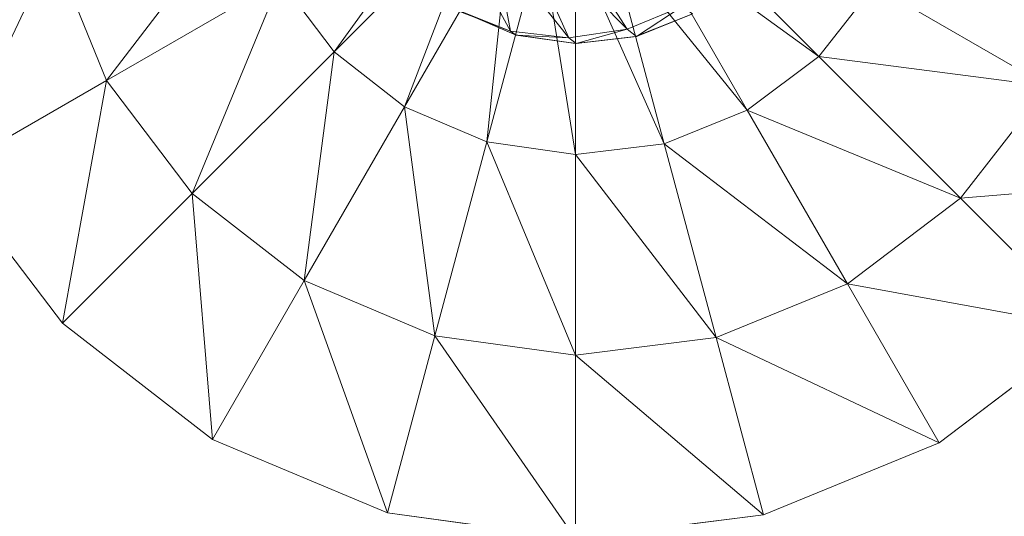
# Model space of a CAD drawing. Header units: inches. Extents: x 813 to 1305, y 19 to 194.
# Tile 644 of 656: x 1226.232 to 1228.097, y 139.992 to 140.933. Entities that reach past the tile are written whole.
import ezdxf

# ---------------------------------------------------------------- set-up
doc = ezdxf.new("R2010")
doc.units = ezdxf.units.IN
doc.header["$MEASUREMENT"] = 0
for name, color, linetype, true_color in [('CET color Grey80', 7, 'Continuous', 0xcbcdcc), ('CET color Grey98', 7, 'Continuous', 0xfafafa), ('CET color NavajoWhite4', 7, 'Continuous', 0x81775f)]:
    doc.layers.add(name, color=color, linetype=linetype, true_color=true_color)
doc.layers.add('CET Default', color=7, linetype='Continuous')

# ---------------------------------------------------------------- blocks, each defined once
blk = doc.blocks.new('*C253')
at = {"layer": 'CET color Grey80', "linetype": 'Continuous', "lineweight": 0}
for points in [[(50.0612, 27.5224, 0.3159), (49.8874, 27.2214, 0.515), (50.0997, 27.0565, 0.515), (50.0612, 27.5224, 0.3159)], [(50.0612, 27.5224, 0.3159), (50.0997, 27.0565, 0.515), (50.3454, 27.3023, 0.3159), (50.0612, 27.5224, 0.3159)], [(49.6398, 27.3258, 0.515), (49.6974, 26.8924, 0.6417), (49.8874, 27.2214, 0.515), (49.6398, 27.3258, 0.515)], [(50.3454, 27.3023, 0.3159), (50.0997, 27.0565, 0.515), (50.262, 26.8423, 0.515), (50.3454, 27.3023, 0.3159)], [(50.3454, 27.3023, 0.3159), (50.262, 26.8423, 0.515), (50.5629, 27.0161, 0.3159), (50.3454, 27.3023, 0.3159)], [(49.8874, 27.2214, 0.515), (49.6974, 26.8924, 0.6417), (49.831, 26.7878, 0.6417), (49.8874, 27.2214, 0.515)], [(49.8874, 27.2214, 0.515), (49.831, 26.7878, 0.6417), (50.0997, 27.0565, 0.515), (49.8874, 27.2214, 0.515)], [(50.0997, 27.0565, 0.515), (49.831, 26.7878, 0.6417), (49.9329, 26.6523, 0.6417), (50.0997, 27.0565, 0.515)], [(50.0997, 27.0565, 0.515), (49.9329, 26.6523, 0.6417), (50.262, 26.8423, 0.515), (50.0997, 27.0565, 0.515)], [(50.5629, 27.0161, 0.3159), (50.262, 26.8423, 0.515), (50.3633, 26.5934, 0.515), (50.5629, 27.0161, 0.3159)], [(50.5629, 27.0161, 0.3159), (50.3633, 26.5934, 0.515), (50.699, 26.6833, 0.3159), (50.5629, 27.0161, 0.3159)], [(49.6974, 26.8924, 0.6417), (49.5499, 26.5068, 0.6909), (49.831, 26.7878, 0.6417), (49.6974, 26.8924, 0.6417)], [(50.262, 26.8423, 0.515), (49.9329, 26.6523, 0.6417), (49.9963, 26.4951, 0.6417), (50.262, 26.8423, 0.515)], [(50.262, 26.8423, 0.515), (49.9963, 26.4951, 0.6417), (50.3633, 26.5934, 0.515), (50.262, 26.8423, 0.515)], [(49.831, 26.7878, 0.6417), (49.5499, 26.5068, 0.6909), (49.5886, 26.4536, 0.6909), (49.831, 26.7878, 0.6417)], [(49.831, 26.7878, 0.6417), (49.5886, 26.4536, 0.6909), (49.9329, 26.6523, 0.6417), (49.831, 26.7878, 0.6417)], [(50.699, 26.6833, 0.3159), (50.3633, 26.5934, 0.515), (50.3968, 26.3267, 0.515), (50.699, 26.6833, 0.3159)], [(50.699, 26.6833, 0.3159), (50.3968, 26.3267, 0.515), (50.7443, 26.3267, 0.3159), (50.699, 26.6833, 0.3159)], [(49.9329, 26.6523, 0.6417), (49.5886, 26.4536, 0.6909), (49.6123, 26.3922, 0.6909), (49.9329, 26.6523, 0.6417)], [(49.9329, 26.6523, 0.6417), (49.6123, 26.3922, 0.6909), (49.9963, 26.4951, 0.6417), (49.9329, 26.6523, 0.6417)], [(50.3633, 26.5934, 0.515), (49.9963, 26.4951, 0.6417), (50.0168, 26.3267, 0.6417), (50.3633, 26.5934, 0.515)], [(50.3633, 26.5934, 0.515), (50.0168, 26.3267, 0.6417), (50.3968, 26.3267, 0.515), (50.3633, 26.5934, 0.515)], [(49.7931, 26.4421, 3.6287), (49.751, 26.5473, 1.5034), (49.7503, 26.5486, 3.6287), (49.7931, 26.4421, 3.6287)], [(49.7931, 26.4421, 3.6287), (49.7934, 26.4407, 1.5034), (49.751, 26.5473, 1.5034), (49.7931, 26.4421, 3.6287)], [(49.9963, 26.4951, 0.6417), (49.6123, 26.3922, 0.6909), (49.6193, 26.3267, 0.6909), (49.9963, 26.4951, 0.6417)], [(49.9963, 26.4951, 0.6417), (49.6193, 26.3267, 0.6909), (50.0168, 26.3267, 0.6417), (49.9963, 26.4951, 0.6417)], [(49.8068, 26.3282, 3.6287), (49.7934, 26.4407, 1.5034), (49.7931, 26.4421, 3.6287), (49.8068, 26.3282, 3.6287)], [(49.8068, 26.3282, 3.6287), (49.8068, 26.3267, 1.5034), (49.7934, 26.4407, 1.5034), (49.8068, 26.3282, 3.6287)], [(50.0168, 26.3267, 0.6417), (49.6193, 26.3267, 0.6909), (49.6091, 26.2617, 0.6909), (50.0168, 26.3267, 0.6417)], [(50.0168, 26.3267, 0.6417), (49.6091, 26.2617, 0.6909), (49.993, 26.1588, 0.6417), (50.0168, 26.3267, 0.6417)], [(49.7906, 26.2146, 3.6287), (49.7902, 26.2132, 1.5034), (49.8068, 26.3267, 1.5034), (49.7906, 26.2146, 3.6287)], [(49.7906, 26.2146, 3.6287), (49.8068, 26.3267, 1.5034), (49.8068, 26.3282, 3.6287), (49.7906, 26.2146, 3.6287)], [(50.3968, 26.3267, 0.515), (50.0168, 26.3267, 0.6417), (49.993, 26.1588, 0.6417), (50.3968, 26.3267, 0.515)], [(50.3968, 26.3267, 0.515), (49.993, 26.1588, 0.6417), (50.3601, 26.0605, 0.515), (50.3968, 26.3267, 0.515)], [(50.7443, 26.3267, 0.3159), (50.3968, 26.3267, 0.515), (50.3601, 26.0605, 0.515), (50.7443, 26.3267, 0.3159)], [(50.7443, 26.3267, 0.3159), (50.3601, 26.0605, 0.515), (50.6957, 25.9705, 0.3159), (50.7443, 26.3267, 0.3159)], [(49.993, 26.1588, 0.6417), (49.6091, 26.2617, 0.6909), (49.5824, 26.2016, 0.6909), (49.993, 26.1588, 0.6417)], [(49.7455, 26.109, 3.6287), (49.7448, 26.1078, 1.5034), (49.7902, 26.2132, 1.5034), (49.7455, 26.109, 3.6287)], [(49.7455, 26.109, 3.6287), (49.7902, 26.2132, 1.5034), (49.7906, 26.2146, 3.6287), (49.7455, 26.109, 3.6287)], [(49.9266, 26.0028, 0.6417), (49.5824, 26.2016, 0.6909), (49.541, 26.1504, 0.6909), (49.9266, 26.0028, 0.6417)], [(49.993, 26.1588, 0.6417), (49.5824, 26.2016, 0.6909), (49.9266, 26.0028, 0.6417), (49.993, 26.1588, 0.6417)], [(50.3601, 26.0605, 0.515), (49.993, 26.1588, 0.6417), (49.9266, 26.0028, 0.6417), (50.3601, 26.0605, 0.515)], [(49.8221, 25.8693, 0.6417), (49.541, 26.1504, 0.6909), (49.4878, 26.1116, 0.6909), (49.8221, 25.8693, 0.6417)], [(49.9266, 26.0028, 0.6417), (49.541, 26.1504, 0.6909), (49.8221, 25.8693, 0.6417), (49.9266, 26.0028, 0.6417)], [(49.8221, 25.8693, 0.6417), (49.4878, 26.1116, 0.6909), (49.6866, 25.7674, 0.6417), (49.8221, 25.8693, 0.6417)], [(50.3601, 26.0605, 0.515), (49.9266, 26.0028, 0.6417), (50.2557, 25.8128, 0.515), (50.3601, 26.0605, 0.515)], [(50.6957, 25.9705, 0.3159), (50.3601, 26.0605, 0.515), (50.2557, 25.8128, 0.515), (50.6957, 25.9705, 0.3159)], [(50.2557, 25.8128, 0.515), (49.9266, 26.0028, 0.6417), (49.8221, 25.8693, 0.6417), (50.2557, 25.8128, 0.515)], [(50.6957, 25.9705, 0.3159), (50.2557, 25.8128, 0.515), (50.5567, 25.6391, 0.3159), (50.6957, 25.9705, 0.3159)], [(50.0908, 25.6006, 0.515), (49.8221, 25.8693, 0.6417), (49.6866, 25.7674, 0.6417), (50.0908, 25.6006, 0.515)], [(50.2557, 25.8128, 0.515), (49.8221, 25.8693, 0.6417), (50.0908, 25.6006, 0.515), (50.2557, 25.8128, 0.515)], [(50.5567, 25.6391, 0.3159), (50.2557, 25.8128, 0.515), (50.0908, 25.6006, 0.515), (50.5567, 25.6391, 0.3159)], [(49.8766, 25.4383, 0.515), (49.6866, 25.7674, 0.6417), (49.5293, 25.704, 0.6417), (49.8766, 25.4383, 0.515)], [(50.0908, 25.6006, 0.515), (49.6866, 25.7674, 0.6417), (49.8766, 25.4383, 0.515), (50.0908, 25.6006, 0.515)], [(49.8766, 25.4383, 0.515), (49.5293, 25.704, 0.6417), (49.6277, 25.337, 0.515), (49.8766, 25.4383, 0.515)], [(50.5567, 25.6391, 0.3159), (50.0908, 25.6006, 0.515), (50.3365, 25.3549, 0.3159), (50.5567, 25.6391, 0.3159)], [(50.5567, 25.6391, 0.1937), (50.5567, 25.6391, 0.3159), (50.3365, 25.3549, 0.3159), (50.5567, 25.6391, 0.1937)], [(50.5567, 25.6391, 0.1937), (50.3365, 25.3549, 0.3159), (50.3365, 25.3549, 0.1937), (50.5567, 25.6391, 0.1937)], [(50.3365, 25.3549, 0.3159), (50.0908, 25.6006, 0.515), (49.8766, 25.4383, 0.515), (50.3365, 25.3549, 0.3159)], [(50.0503, 25.1373, 0.3159), (49.8766, 25.4383, 0.515), (49.6277, 25.337, 0.515), (50.0503, 25.1373, 0.3159)], [(50.3365, 25.3549, 0.3159), (49.8766, 25.4383, 0.515), (50.0503, 25.1373, 0.3159), (50.3365, 25.3549, 0.3159)], [(50.3365, 25.3549, 0.1937), (50.3365, 25.3549, 0.3159), (50.0503, 25.1373, 0.3159), (50.3365, 25.3549, 0.1937)], [(50.3365, 25.3549, 0.1937), (50.0503, 25.1373, 0.3159), (50.0503, 25.1373, 0.1937), (50.3365, 25.3549, 0.1937)], [(50.0503, 25.1373, 0.3159), (49.6277, 25.337, 0.515), (49.7176, 25.0013, 0.3159), (50.0503, 25.1373, 0.3159)]]:
    blk.add_3dface(points, dxfattribs=at)
for points, invisible_edges in [([(50.3454, 27.3023, 0.1937), (50.3454, 27.3023, 0.3159), (50.5629, 27.0161, 0.3159), (50.3454, 27.3023, 0.1937)], 4), ([(50.3454, 27.3023, 0.1937), (50.5629, 27.0161, 0.3159), (50.5629, 27.0161, 0.1937), (50.3454, 27.3023, 0.1937)], 9), ([(50.5629, 27.0161, 0.1937), (50.5629, 27.0161, 0.3159), (50.699, 26.6833, 0.3159), (50.5629, 27.0161, 0.1937)], 4), ([(50.5629, 27.0161, 0.1937), (50.699, 26.6833, 0.3159), (50.699, 26.6833, 0.1937), (50.5629, 27.0161, 0.1937)], 9), ([(50.699, 26.6833, 0.1937), (50.699, 26.6833, 0.3159), (50.7443, 26.3267, 0.3159), (50.699, 26.6833, 0.1937)], 4), ([(50.699, 26.6833, 0.1937), (50.7443, 26.3267, 0.3159), (50.7443, 26.3267, 0.1937), (50.699, 26.6833, 0.1937)], 9), ([(49.7934, 26.4407, 1.5034), (49.5886, 26.4536, 1.5034), (49.751, 26.5473, 1.5034), (49.7934, 26.4407, 1.5034)], 11), ([(49.7934, 26.4407, 1.5034), (49.6123, 26.3922, 1.5034), (49.5886, 26.4536, 1.5034), (49.7934, 26.4407, 1.5034)], 13), ([(49.8068, 26.3267, 1.5034), (49.6123, 26.3922, 1.5034), (49.7934, 26.4407, 1.5034), (49.8068, 26.3267, 1.5034)], 11), ([(49.8068, 26.3267, 1.5034), (49.6193, 26.3267, 1.5034), (49.6123, 26.3922, 1.5034), (49.8068, 26.3267, 1.5034)], 13), ([(49.7902, 26.2132, 1.5034), (49.6091, 26.2617, 1.5034), (49.6193, 26.3267, 1.5034), (49.7902, 26.2132, 1.5034)], 13), ([(49.7902, 26.2132, 1.5034), (49.6193, 26.3267, 1.5034), (49.8068, 26.3267, 1.5034), (49.7902, 26.2132, 1.5034)], 11), ([(50.7443, 26.3267, 0.1937), (50.7443, 26.3267, 0.3159), (50.6957, 25.9705, 0.3159), (50.7443, 26.3267, 0.1937)], 4), ([(50.7443, 26.3267, 0.1937), (50.6957, 25.9705, 0.3159), (50.6957, 25.9705, 0.1937), (50.7443, 26.3267, 0.1937)], 9), ([(49.7448, 26.1078, 1.5034), (49.6091, 26.2617, 1.5034), (49.7902, 26.2132, 1.5034), (49.7448, 26.1078, 1.5034)], 11), ([(50.6957, 25.9705, 0.1937), (50.6957, 25.9705, 0.3159), (50.5567, 25.6391, 0.3159), (50.6957, 25.9705, 0.1937)], 4), ([(50.6957, 25.9705, 0.1937), (50.5567, 25.6391, 0.3159), (50.5567, 25.6391, 0.1937), (50.6957, 25.9705, 0.1937)], 9)]:
    blk.add_3dface(points, dxfattribs=dict(at, invisible_edges=invisible_edges))
at = {"layer": 'CET color Grey98', "linetype": 'Continuous', "lineweight": 0}
for points, invisible_edges in [([(0.625, 0.625, 29), (59.055, 0.625, 29), (59.055, 29.055, 29), (0.625, 0.625, 29)], 4), ([(0.625, 0.625, 29), (59.055, 29.055, 29), (0.625, 29.055, 29), (0.625, 0.625, 29)], 9)]:
    blk.add_3dface(points, dxfattribs=dict(at, invisible_edges=invisible_edges))
for points in [[(49.7364, 26.5291, 4.8377), (49.7931, 26.4421, 3.6287), (49.7503, 26.5486, 3.6287), (49.7364, 26.5291, 4.8377)], [(49.7796, 26.4249, 4.8561), (49.7364, 26.5291, 4.8377), (49.4963, 26.2427, 5.1315), (49.7796, 26.4249, 4.8561)], [(49.7364, 26.5291, 4.8377), (49.7796, 26.4249, 4.8561), (49.7931, 26.4421, 3.6287), (49.7364, 26.5291, 4.8377)], [(49.7796, 26.4249, 4.8561), (49.8068, 26.3282, 3.6287), (49.7931, 26.4421, 3.6287), (49.7796, 26.4249, 4.8561)], [(49.7796, 26.4249, 4.8561), (49.4963, 26.2427, 5.1315), (49.5587, 26.2067, 5.1044), (49.7796, 26.4249, 4.8561)], [(49.7956, 26.3142, 4.8796), (49.7796, 26.4249, 4.8561), (49.5587, 26.2067, 5.1044), (49.7956, 26.3142, 4.8796)], [(49.7796, 26.4249, 4.8561), (49.7956, 26.3142, 4.8796), (49.8068, 26.3282, 3.6287), (49.7796, 26.4249, 4.8561)], [(49.7956, 26.3142, 4.8796), (49.7906, 26.2146, 3.6287), (49.8068, 26.3282, 3.6287), (49.7956, 26.3142, 4.8796)], [(49.7956, 26.3142, 4.8796), (49.5587, 26.2067, 5.1044), (49.6171, 26.1729, 5.0673), (49.7956, 26.3142, 4.8796)], [(49.7833, 26.2039, 4.9068), (49.7956, 26.3142, 4.8796), (49.6171, 26.1729, 5.0673), (49.7833, 26.2039, 4.9068)], [(49.7956, 26.3142, 4.8796), (49.7833, 26.2039, 4.9068), (49.7906, 26.2146, 3.6287), (49.7956, 26.3142, 4.8796)], [(49.7833, 26.2039, 4.9068), (49.7455, 26.109, 3.6287), (49.7906, 26.2146, 3.6287), (49.7833, 26.2039, 4.9068)], [(49.7833, 26.2039, 4.9068), (49.6171, 26.1729, 5.0673), (49.6703, 26.1422, 5.0208), (49.7833, 26.2039, 4.9068)], [(49.7436, 26.1009, 4.9361), (49.7833, 26.2039, 4.9068), (49.6703, 26.1422, 5.0208), (49.7436, 26.1009, 4.9361)], [(49.7833, 26.2039, 4.9068), (49.7436, 26.1009, 4.9361), (49.7455, 26.109, 3.6287), (49.7833, 26.2039, 4.9068)]]:
    blk.add_3dface(points, dxfattribs=at)
at = {"layer": 'CET color NavajoWhite4', "linetype": 'Continuous', "lineweight": 0}
for points, invisible_edges in [([(0.625, 0.625, 27.8189), (59.055, 29.055, 27.8189), (59.055, 0.625, 27.8189), (0.625, 0.625, 27.8189)], 9), ([(0.625, 0.625, 27.8189), (0.625, 29.055, 27.8189), (59.055, 29.055, 27.8189), (0.625, 0.625, 27.8189)], 4)]:
    blk.add_3dface(points, dxfattribs=dict(at, invisible_edges=invisible_edges))
blk = doc.blocks.new('*C227')
at = {"layer": 'CET Default', "linetype": 'Continuous', "lineweight": 0, "rotation": 269.9999999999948}
blk.add_blockref('*C253', (402.2381, 1003.8234), dxfattribs=at)

msp = doc.modelspace()

# ---------------------------------------------------------------- block references
at = {"layer": 'CET Default', "linetype": 'Continuous', "lineweight": 0}
msp.add_blockref('*C227', (798.7199, -813.1289), dxfattribs=at)

doc.saveas('drawing.dxf')
